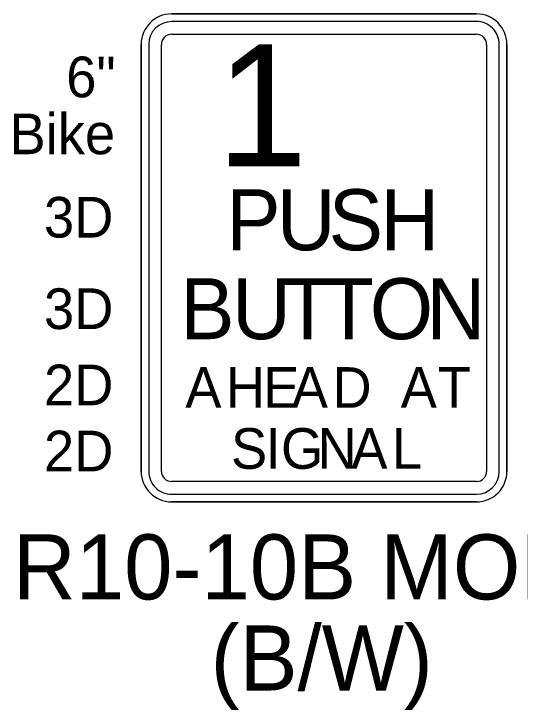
# Model space of a CAD drawing. Extents: x 99976 to 100136, y 99905 to 100011.
# Drawn here: x 100026.631 to 100027.191, y 99978.294 to 99979.065 of the extents above; entities that cross this region are included whole.
import ezdxf

# ---------------------------------------------------------------- set-up
doc = ezdxf.new("R2010")
doc.units = 0
doc.layers.add('TR_SN_ConstructionSigns', color=7, linetype='Continuous')

msp = doc.modelspace()

# ---------------------------------------------------------------- linework, layer by layer
at = {"layer": 'TR_SN_ConstructionSigns'}
for p, q in [((100026.80545, 99979.06451), (100027.14295, 99979.06451)), ((100027.14295, 99979.06451), (100026.80545, 99979.06451)), ((100027.14295, 99979.06451), (100026.80545, 99979.06451)), ((100027.14295, 99979.05607), (100026.80545, 99979.05607)), ((100026.80545, 99979.04201), (100027.14295, 99979.04201)), ((100026.7717, 99978.55826), (100026.7717, 99979.03076)), ((100026.7717, 99979.03076), (100026.7717, 99978.55826)), ((100026.7717, 99979.03076), (100026.7717, 99978.55826)), ((100026.78014, 99979.03076), (100026.78014, 99978.55826)), ((100026.7942, 99978.55826), (100026.7942, 99979.03076)), ((100027.1542, 99979.03076), (100027.1542, 99978.55826)), ((100027.16827, 99978.55826), (100027.16827, 99979.03076)), ((100027.1767, 99979.03076), (100027.1767, 99978.55826)), ((100027.1767, 99978.55826), (100027.1767, 99979.03076)), ((100027.1767, 99978.55826), (100027.1767, 99979.03076)), ((100027.14295, 99978.54701), (100026.80545, 99978.54701)), ((100026.80545, 99978.53295), (100027.14295, 99978.53295)), ((100027.14295, 99978.52451), (100026.80545, 99978.52451)), ((100026.80545, 99978.52451), (100027.14295, 99978.52451)), ((100026.80545, 99978.52451), (100027.14295, 99978.52451))]:
    msp.add_line(p, q, dxfattribs=at)
for centre, radius, start, end in [((100026.80545, 99979.03076), 0.03375, 90, 180), ((100026.80545, 99979.03076), 0.03375, 90, 180), ((100026.80545, 99979.03076), 0.03375, 90, 180), ((100027.14295, 99979.03076), 0.03375, 0.00001, 90.00001), ((100027.14295, 99979.03076), 0.03375, 0.00001, 90.00001), ((100027.14295, 99979.03076), 0.03375, 0.00001, 90.00001), ((100026.80545, 99979.03076), 0.02531, 90, 180), ((100027.14295, 99979.03076), 0.02531, 0, 90.00001), ((100026.80545, 99979.03076), 0.01125, 90, 180), ((100027.14295, 99979.03076), 0.01125, 0, 90.00001), ((100026.80545, 99978.55826), 0.03375, 180, 270), ((100026.80545, 99978.55826), 0.03375, 180, 270), ((100026.80545, 99978.55826), 0.03375, 180, 270), ((100026.80545, 99978.55826), 0.02531, 180, 270.00001), ((100026.80545, 99978.55826), 0.01125, 180, 270.00001), ((100027.14295, 99978.55826), 0.03375, 270, 0.00001), ((100027.14295, 99978.55826), 0.03375, 270, 0.00001), ((100027.14295, 99978.55826), 0.02531, 270.00001, 0), ((100027.14295, 99978.55826), 0.01125, 270.00001, 0), ((100027.14295, 99978.55826), 0.03375, 270, 0.00001)]:
    msp.add_arc(centre, radius, start, end, dxfattribs=at)

# ---------------------------------------------------------------- texts
for s, height, p in [('1', 0.135, (100026.85518, 99978.89576)), ('6"', 0.045, (100026.68872, 99978.97226)), ('Bike', 0.045, (100026.62591, 99978.90926)), ('P', 0.0675, (100026.86587, 99978.80295)), ('U', 0.0675, (100026.92189, 99978.80295)), ('S', 0.0675, (100026.97927, 99978.80295)), ('H', 0.0675, (100027.03664, 99978.80295)), ('3D', 0.045, (100026.66411, 99978.81701)), ('B', 0.0675, (100026.8149, 99978.70451)), ('U', 0.0675, (100026.87228, 99978.70451)), ('T', 0.0675, (100026.9283, 99978.70451)), ('T', 0.0675, (100026.9742, 99978.70451)), ('O', 0.0675, (100027.02483, 99978.70451)), ('N', 0.0675, (100027.0876, 99978.70451)), ('3D', 0.045, (100026.66411, 99978.71576)), ('2D', 0.045, (100026.66411, 99978.63139)), ('A', 0.045, (100026.82053, 99978.62857)), ('H', 0.045, (100026.86553, 99978.62857)), ('E', 0.045, (100026.90693, 99978.62857)), ('A', 0.045, (100026.93843, 99978.62857)), ('D', 0.045, (100026.98343, 99978.62857)), ('A', 0.045, (100027.05903, 99978.62857)), ('T', 0.045, (100027.09998, 99978.62857)), ('S', 0.045, (100026.87115, 99978.56107)), ('I', 0.045, (100026.9094, 99978.56107)), ('G', 0.045, (100026.9265, 99978.56107)), ('N', 0.045, (100026.967, 99978.56107)), ('A', 0.045, (100027.00435, 99978.56107)), ('L', 0.045, (100027.04935, 99978.56107)), ('2D', 0.045, (100026.66411, 99978.55826))]:
    msp.add_text(s, height=height, dxfattribs=at).set_placement(p)
for s, p in [('R10-10B MOD', (100026.6298, 99978.41651)), ('(B/W)', (100026.84863, 99978.31571))]:
    msp.add_text(s, height=0.072, rotation=360, dxfattribs=at).set_placement(p)

doc.saveas('drawing.dxf')
